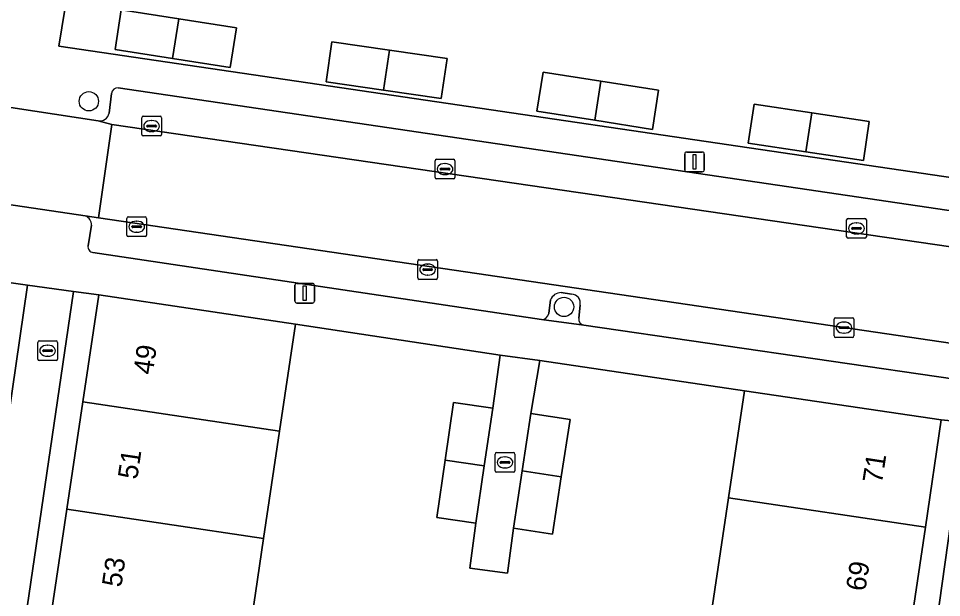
# Model space of a CAD drawing. Extents: x 164148 to 165261, y 382513 to 383432.
# Drawn here: x 164428.5 to 164475.24, y 383312.65 to 383341.98 of the extents above; entities that cross this region are included whole.
import ezdxf

# ---------------------------------------------------------------- set-up
doc = ezdxf.new("R2010")
doc.units = 0
for name, color, linetype in [('IMGEO_Boom', 7, 'Continuous'), ('IMGEO_Brandkraan', 7, 'Continuous'), ('IMGEO_Erf', 7, 'Continuous'), ('IMGEO_Groenvoorziening', 7, 'Continuous'), ('IMGEO_Kolk', 7, 'Continuous'), ('IMGEO_Lichtmast', 7, 'Continuous'), ('IMGEO_Muur', 7, 'Continuous'), ('IMGEO_Pand', 7, 'Continuous'), ('IMGEO_Pand_nummerreeks', 7, 'Continuous'), ('IMGEO_Parkeervlak_open', 7, 'Continuous'), ('IMGEO_Rijbaan_lokaal_open', 7, 'Continuous'), ('IMGEO_Voetpad_open', 7, 'Continuous')]:
    doc.layers.add(name, color=color, linetype=linetype)

msp = doc.modelspace()

# ---------------------------------------------------------------- linework, layer by layer
at = {"layer": 'IMGEO_Boom'}
for centre in [(164432.064, 383337.786), (164456.124, 383327.369)]:
    msp.add_circle(centre, 0.489, dxfattribs=at)
at = {"layer": 'IMGEO_Brandkraan'}
for p, q in [((164429.552, 383325.649), (164430.404, 383325.649)), ((164429.477, 383324.723), (164429.477, 383325.575)), ((164429.736, 383325.143), (164429.736, 383325.155)), ((164429.779, 383325.192), (164430.177, 383325.192)), ((164429.965, 383325.429), (164429.99, 383325.429)), ((164430.22, 383325.155), (164430.22, 383325.143)), ((164430.478, 383325.575), (164430.478, 383324.723)), ((164430.174, 383325.106), (164429.776, 383325.106)), ((164429.988, 383324.869), (164429.963, 383324.869)), ((164430.404, 383324.649), (164429.552, 383324.649))]:
    msp.add_line(p, q, dxfattribs=at)
for points in [[(164429.552, 383325.649), (164430.404, 383325.649)], [(164429.477, 383324.723), (164429.477, 383325.575)], [(164430.478, 383325.575), (164430.478, 383324.723)], [(164430.404, 383324.649), (164429.552, 383324.649)]]:
    msp.add_lwpolyline(points, dxfattribs=at)
for centre, radius, start, end in [((164429.554, 383325.573), 0.0765, 91.552, 178.448), ((164429.554, 383325.573), 0.0765, 91.552, 178.448), ((164430.402, 383325.573), 0.0765, 1.552, 88.448), ((164430.402, 383325.573), 0.0765, 1.552, 88.448), ((164429.776, 383325.152), 0.0403, 85.8775, 175.7526), ((164429.773, 383325.142), 0.0366, 178.938, 274.7102), ((164430.177, 383325.149), 0.043, 264.8664, 352.4533), ((164430.181, 383325.154), 0.0386, 1.7309, 96.639), ((164429.554, 383324.725), 0.0765, 181.552, 268.448), ((164429.554, 383324.725), 0.0765, 181.552, 268.448), ((164430.402, 383324.725), 0.0765, 271.552, 358.448), ((164430.402, 383324.725), 0.0765, 271.552, 358.448)]:
    msp.add_arc(centre, radius, start, end, dxfattribs=at)
for centre, major_axis, ratio, start_param, end_param in [((164429.964, 383325.149), (-0.387, 0.002), 0.722429, 4.712389, 7.853982), ((164429.989, 383325.149), (-0.39, 0.002), 0.717154, 1.570796, 4.712389)]:
    msp.add_ellipse(centre, major_axis=major_axis, ratio=ratio, start_param=start_param, end_param=end_param, dxfattribs=at)
at = {"layer": 'IMGEO_Erf'}
for points in [[(164480.652, 383342.588), (164475.251, 383343.388), (164469.85, 383344.188), (164464.449, 383344.988), (164459.047, 383345.788), (164453.646, 383346.588), (164448.245, 383347.387), (164442.844, 383348.187), (164437.443, 383348.987), (164432.042, 383349.787), (164430.539, 383340.579), (164484.639, 383332.608), (164486.005, 383341.796)], [(164436.622, 383341.954), (164439.537, 383341.498), (164439.224, 383339.495), (164436.308, 383339.951), (164433.393, 383340.407), (164433.706, 383342.41)], [(164450.201, 383339.951), (164449.906, 383337.919), (164446.991, 383338.341), (164444.076, 383338.764), (164444.371, 383340.796), (164447.286, 383340.374)], [(164460.915, 383338.342), (164460.603, 383336.364), (164457.677, 383336.825), (164454.751, 383337.286), (164455.063, 383339.264), (164457.989, 383338.803)], [(164468.664, 383337.195), (164471.577, 383336.755), (164471.28, 383334.784), (164468.366, 383335.224), (164465.453, 383335.663), (164465.75, 383337.634)], [(164431.283, 383328.149), (164426.487, 383295.589), (164427.728, 383295.405), (164428.533, 383300.829), (164429.339, 383306.26), (164430.145, 383311.692), (164430.952, 383317.123), (164431.758, 383322.555), (164432.563, 383327.979)], [(164471.832, 383288.847), (164476.423, 383321.531), (164475.228, 383321.646), (164474.424, 383316.216), (164473.619, 383310.784), (164472.815, 383305.352), (164472.01, 383299.92), (164471.206, 383294.489), (164470.402, 383289.058)]]:
    msp.add_lwpolyline(points, close=True, dxfattribs=at)
msp.add_lwpolyline([(164463.648, 383312.261), (164464.452, 383317.692), (164465.257, 383323.123), (164454.891, 383324.651), (164454.45, 383321.971), (164456.427, 383321.672), (164455.987, 383318.764), (164455.547, 383315.857), (164453.57, 383316.156), (164453.262, 383313.877), (164451.352, 383314.135), (164451.66, 383316.414), (164449.681, 383316.705), (164450.109, 383319.615), (164450.536, 383322.525), (164452.515, 383322.234), (164452.885, 383324.928), (164442.525, 383326.5), (164441.72, 383321.076), (164440.914, 383315.645), (164440.108, 383310.213)], dxfattribs=at)
at = {"layer": 'IMGEO_Groenvoorziening'}
msp.add_lwpolyline([(164428.965, 383328.467), (164424.375, 383329.132), (164423.209, 383321.084), (164427.799, 383320.419)], close=True, dxfattribs=at)
for points in [[(164456.507, 383328.011), (164455.979, 383328.094)], [(164455.44, 383327.721), (164455.358, 383327.033)], [(164456.867, 383326.799), (164456.934, 383327.465)], [(164454.987, 383326.728), (164457.123, 383326.446)]]:
    msp.add_lwpolyline(points, dxfattribs=at)
for centre, radius, start, end in [((164455.971, 383327.53), 0.564, 89.1594, 160.2088), ((164456.5, 383327.566), 0.445, 346.9391, 89.1153), ((164454.987, 383327.106), 0.378, 270.0247, 348.8227), ((164457.183, 383326.759), 0.319, 172.7541, 259.1461)]:
    msp.add_arc(centre, radius, start, end, dxfattribs=at)
at = {"layer": 'IMGEO_Kolk'}
for p, q in [((164434.74, 383336.103), (164434.74, 383336.955)), ((164434.815, 383337.029), (164435.667, 383337.029)), ((164435.741, 383336.955), (164435.741, 383336.103)), ((164434.999, 383336.523), (164434.999, 383336.535)), ((164435.437, 383336.486), (164435.039, 383336.486)), ((164435.042, 383336.572), (164435.44, 383336.572)), ((164435.228, 383336.809), (164435.253, 383336.809)), ((164435.483, 383336.535), (164435.483, 383336.523)), ((164435.667, 383336.029), (164434.815, 383336.029)), ((164435.251, 383336.249), (164435.226, 383336.249)), ((164449.6, 383333.924), (164449.6, 383334.776)), ((164449.675, 383334.85), (164450.527, 383334.85)), ((164450.088, 383334.63), (164450.113, 383334.63)), ((164450.601, 383334.776), (164450.601, 383333.924)), ((164449.859, 383334.344), (164449.859, 383334.356)), ((164450.297, 383334.307), (164449.899, 383334.307)), ((164449.902, 383334.393), (164450.3, 383334.393)), ((164450.111, 383334.07), (164450.086, 383334.07)), ((164450.343, 383334.356), (164450.343, 383334.344)), ((164450.527, 383333.85), (164449.675, 383333.85)), ((164433.987, 383331.004), (164433.987, 383331.856)), ((164434.062, 383331.93), (164434.914, 383331.93)), ((164434.475, 383331.71), (164434.5, 383331.71)), ((164434.988, 383331.856), (164434.988, 383331.004)), ((164470.433, 383330.921), (164470.433, 383331.773)), ((164470.508, 383331.847), (164471.36, 383331.847)), ((164471.434, 383331.773), (164471.434, 383330.921)), ((164434.246, 383331.424), (164434.246, 383331.436)), ((164434.684, 383331.387), (164434.286, 383331.387)), ((164434.289, 383331.473), (164434.687, 383331.473)), ((164434.73, 383331.436), (164434.73, 383331.424)), ((164470.692, 383331.341), (164470.692, 383331.353)), ((164471.13, 383331.304), (164470.732, 383331.304)), ((164470.735, 383331.39), (164471.133, 383331.39)), ((164470.921, 383331.627), (164470.946, 383331.627)), ((164471.176, 383331.353), (164471.176, 383331.341)), ((164434.914, 383330.93), (164434.062, 383330.93)), ((164434.498, 383331.15), (164434.473, 383331.15)), ((164471.36, 383330.847), (164470.508, 383330.847)), ((164470.944, 383331.067), (164470.919, 383331.067)), ((164448.715, 383328.837), (164448.715, 383329.689)), ((164448.79, 383329.763), (164449.642, 383329.763)), ((164449.203, 383329.543), (164449.228, 383329.543)), ((164449.716, 383329.689), (164449.716, 383328.837)), ((164448.974, 383329.257), (164448.974, 383329.269)), ((164449.412, 383329.22), (164449.014, 383329.22)), ((164449.017, 383329.306), (164449.415, 383329.306)), ((164449.226, 383328.983), (164449.201, 383328.983)), ((164449.458, 383329.269), (164449.458, 383329.257)), ((164449.642, 383328.763), (164448.79, 383328.763)), ((164469.798, 383325.897), (164469.798, 383326.749)), ((164469.873, 383326.823), (164470.725, 383326.823)), ((164470.286, 383326.603), (164470.311, 383326.603)), ((164470.799, 383326.749), (164470.799, 383325.897)), ((164470.057, 383326.317), (164470.057, 383326.329)), ((164470.495, 383326.28), (164470.097, 383326.28)), ((164470.1, 383326.366), (164470.498, 383326.366)), ((164470.541, 383326.329), (164470.541, 383326.317)), ((164470.725, 383325.823), (164469.873, 383325.823)), ((164470.309, 383326.043), (164470.284, 383326.043)), ((164452.71, 383319.992), (164453.562, 383319.992)), ((164452.635, 383319.066), (164452.635, 383319.918)), ((164452.937, 383319.535), (164453.335, 383319.535)), ((164453.123, 383319.772), (164453.148, 383319.772)), ((164453.636, 383319.918), (164453.636, 383319.066)), ((164452.894, 383319.486), (164452.894, 383319.498)), ((164453.332, 383319.449), (164452.934, 383319.449)), ((164453.146, 383319.212), (164453.121, 383319.212)), ((164453.378, 383319.498), (164453.378, 383319.486)), ((164453.562, 383318.992), (164452.71, 383318.992))]:
    msp.add_line(p, q, dxfattribs=at)
for points in [[(164434.74, 383336.103), (164434.74, 383336.955)], [(164434.815, 383337.029), (164435.667, 383337.029)], [(164435.741, 383336.955), (164435.741, 383336.103)], [(164435.667, 383336.029), (164434.815, 383336.029)], [(164449.6, 383333.924), (164449.6, 383334.776)], [(164449.675, 383334.85), (164450.527, 383334.85)], [(164450.601, 383334.776), (164450.601, 383333.924)], [(164450.527, 383333.85), (164449.675, 383333.85)], [(164433.987, 383331.004), (164433.987, 383331.856)], [(164434.062, 383331.93), (164434.914, 383331.93)], [(164434.988, 383331.856), (164434.988, 383331.004)], [(164470.433, 383330.921), (164470.433, 383331.773)], [(164470.508, 383331.847), (164471.36, 383331.847)], [(164471.434, 383331.773), (164471.434, 383330.921)], [(164434.914, 383330.93), (164434.062, 383330.93)], [(164471.36, 383330.847), (164470.508, 383330.847)], [(164448.715, 383328.837), (164448.715, 383329.689)], [(164448.79, 383329.763), (164449.642, 383329.763)], [(164449.716, 383329.689), (164449.716, 383328.837)], [(164449.642, 383328.763), (164448.79, 383328.763)], [(164469.798, 383325.897), (164469.798, 383326.749)], [(164469.873, 383326.823), (164470.725, 383326.823)], [(164470.799, 383326.749), (164470.799, 383325.897)], [(164470.725, 383325.823), (164469.873, 383325.823)], [(164452.71, 383319.992), (164453.562, 383319.992)], [(164452.635, 383319.066), (164452.635, 383319.918)], [(164453.636, 383319.918), (164453.636, 383319.066)], [(164453.562, 383318.992), (164452.71, 383318.992)]]:
    msp.add_lwpolyline(points, dxfattribs=at)
for centre, radius, start, end in [((164434.817, 383336.953), 0.0765, 91.552, 178.448), ((164434.817, 383336.953), 0.0765, 91.552, 178.448), ((164435.665, 383336.953), 0.0765, 1.552, 88.448), ((164435.665, 383336.953), 0.0765, 1.552, 88.448), ((164435.039, 383336.532), 0.0403, 85.8775, 175.7526), ((164435.036, 383336.522), 0.0366, 178.938, 274.7102), ((164435.44, 383336.529), 0.043, 264.8664, 352.4533), ((164435.444, 383336.534), 0.0386, 1.7309, 96.639), ((164434.817, 383336.105), 0.0765, 181.552, 268.448), ((164434.817, 383336.105), 0.0765, 181.552, 268.448), ((164435.665, 383336.105), 0.0765, 271.552, 358.448), ((164435.665, 383336.105), 0.0765, 271.552, 358.448), ((164449.677, 383334.774), 0.0765, 91.552, 178.448), ((164449.677, 383334.774), 0.0765, 91.552, 178.448), ((164450.525, 383334.774), 0.0765, 1.552, 88.448), ((164450.525, 383334.774), 0.0765, 1.552, 88.448), ((164449.899, 383334.353), 0.0403, 85.8775, 175.7526), ((164449.896, 383334.343), 0.0366, 178.938, 274.7102), ((164450.3, 383334.35), 0.043, 264.8664, 352.4533), ((164450.304, 383334.355), 0.0386, 1.7309, 96.639), ((164449.677, 383333.926), 0.0765, 181.552, 268.448), ((164449.677, 383333.926), 0.0765, 181.552, 268.448), ((164450.525, 383333.926), 0.0765, 271.552, 358.448), ((164450.525, 383333.926), 0.0765, 271.552, 358.448), ((164434.064, 383331.854), 0.0765, 91.552, 178.448), ((164434.064, 383331.854), 0.0765, 91.552, 178.448), ((164434.912, 383331.854), 0.0765, 1.552, 88.448), ((164434.912, 383331.854), 0.0765, 1.552, 88.448), ((164470.51, 383331.771), 0.0765, 91.552, 178.448), ((164470.51, 383331.771), 0.0765, 91.552, 178.448), ((164471.358, 383331.771), 0.0765, 1.552, 88.448), ((164471.358, 383331.771), 0.0765, 1.552, 88.448), ((164434.286, 383331.433), 0.0403, 85.8775, 175.7526), ((164434.283, 383331.423), 0.0366, 178.938, 274.7102), ((164434.687, 383331.43), 0.043, 264.8664, 352.4533), ((164434.691, 383331.435), 0.0386, 1.7309, 96.639), ((164470.732, 383331.35), 0.0403, 85.8775, 175.7526), ((164470.729, 383331.34), 0.0366, 178.938, 274.7102), ((164471.133, 383331.347), 0.043, 264.8664, 352.4533), ((164471.137, 383331.352), 0.0386, 1.7309, 96.639), ((164434.064, 383331.006), 0.0765, 181.552, 268.448), ((164434.064, 383331.006), 0.0765, 181.552, 268.448), ((164434.912, 383331.006), 0.0765, 271.552, 358.448), ((164434.912, 383331.006), 0.0765, 271.552, 358.448), ((164470.51, 383330.923), 0.0765, 181.552, 268.448), ((164470.51, 383330.923), 0.0765, 181.552, 268.448), ((164471.358, 383330.923), 0.0765, 271.552, 358.448), ((164471.358, 383330.923), 0.0765, 271.552, 358.448), ((164448.792, 383329.687), 0.0765, 91.552, 178.448), ((164448.792, 383329.687), 0.0765, 91.552, 178.448), ((164449.64, 383329.687), 0.0765, 1.552, 88.448), ((164449.64, 383329.687), 0.0765, 1.552, 88.448), ((164449.014, 383329.266), 0.0403, 85.8775, 175.7526), ((164449.011, 383329.256), 0.0366, 178.938, 274.7102), ((164449.415, 383329.263), 0.043, 264.8664, 352.4533), ((164449.419, 383329.268), 0.0386, 1.7309, 96.639), ((164448.792, 383328.839), 0.0765, 181.552, 268.448), ((164448.792, 383328.839), 0.0765, 181.552, 268.448), ((164449.64, 383328.839), 0.0765, 271.552, 358.448), ((164449.64, 383328.839), 0.0765, 271.552, 358.448), ((164469.875, 383326.747), 0.0765, 91.552, 178.448), ((164469.875, 383326.747), 0.0765, 91.552, 178.448), ((164470.723, 383326.747), 0.0765, 1.552, 88.448), ((164470.723, 383326.747), 0.0765, 1.552, 88.448), ((164470.097, 383326.326), 0.0403, 85.8775, 175.7526), ((164470.094, 383326.316), 0.0366, 178.938, 274.7102), ((164470.498, 383326.323), 0.043, 264.8664, 352.4533), ((164470.502, 383326.328), 0.0386, 1.7309, 96.639), ((164469.875, 383325.899), 0.0765, 181.552, 268.448), ((164469.875, 383325.899), 0.0765, 181.552, 268.448), ((164470.723, 383325.899), 0.0765, 271.552, 358.448), ((164470.723, 383325.899), 0.0765, 271.552, 358.448), ((164452.712, 383319.916), 0.0765, 91.552, 178.448), ((164452.712, 383319.916), 0.0765, 91.552, 178.448), ((164453.56, 383319.916), 0.0765, 1.552, 88.448), ((164453.56, 383319.916), 0.0765, 1.552, 88.448), ((164452.934, 383319.495), 0.0403, 85.8775, 175.7526), ((164453.339, 383319.497), 0.0386, 1.7309, 96.639), ((164452.712, 383319.068), 0.0765, 181.552, 268.448), ((164452.712, 383319.068), 0.0765, 181.552, 268.448), ((164452.931, 383319.485), 0.0366, 178.938, 274.7102), ((164453.335, 383319.492), 0.043, 264.8664, 352.4533), ((164453.56, 383319.068), 0.0765, 271.552, 358.448), ((164453.56, 383319.068), 0.0765, 271.552, 358.448)]:
    msp.add_arc(centre, radius, start, end, dxfattribs=at)
for centre, major_axis, ratio, start_param, end_param in [((164435.227, 383336.529), (-0.387, 0.002), 0.722429, 4.712389, 7.853982), ((164435.252, 383336.529), (-0.39, 0.002), 0.717154, 1.570796, 4.712389), ((164450.087, 383334.35), (-0.387, 0.002), 0.722429, 4.712389, 7.853982), ((164450.112, 383334.35), (-0.39, 0.002), 0.717154, 1.570796, 4.712389), ((164434.474, 383331.43), (-0.387, 0.002), 0.722429, 4.712389, 7.853982), ((164434.499, 383331.43), (-0.39, 0.002), 0.717154, 1.570796, 4.712389), ((164470.92, 383331.347), (-0.387, 0.002), 0.722429, 4.712389, 7.853982), ((164470.945, 383331.347), (-0.39, 0.002), 0.717154, 1.570796, 4.712389), ((164449.202, 383329.263), (-0.387, 0.002), 0.722429, 4.712389, 7.853982), ((164449.227, 383329.263), (-0.39, 0.002), 0.717154, 1.570796, 4.712389), ((164470.285, 383326.323), (-0.387, 0.002), 0.722429, 4.712389, 7.853982), ((164470.31, 383326.323), (-0.39, 0.002), 0.717154, 1.570796, 4.712389), ((164453.122, 383319.492), (-0.387, 0.002), 0.722429, 4.712389, 7.853982), ((164453.147, 383319.492), (-0.39, 0.002), 0.717154, 1.570796, 4.712389)]:
    msp.add_ellipse(centre, major_axis=major_axis, ratio=ratio, start_param=start_param, end_param=end_param, dxfattribs=at)
at = {"layer": 'IMGEO_Lichtmast'}
for p, q in [((164462.236, 383334.315), (164462.236, 383335.115)), ((164462.236, 383335.115), (164462.236, 383334.315)), ((164462.336, 383335.215), (164463.126, 383335.215)), ((164463.126, 383335.215), (164462.336, 383335.215)), ((164463.226, 383335.115), (164463.226, 383334.315)), ((164463.226, 383334.315), (164463.226, 383335.115)), ((164463.126, 383334.215), (164462.336, 383334.215)), ((164462.336, 383334.215), (164463.126, 383334.215)), ((164442.496, 383327.664), (164442.496, 383328.464)), ((164442.496, 383328.464), (164442.496, 383327.664)), ((164442.596, 383328.564), (164443.386, 383328.564)), ((164443.386, 383328.564), (164442.596, 383328.564)), ((164443.486, 383328.464), (164443.486, 383327.664)), ((164443.486, 383327.664), (164443.486, 383328.464)), ((164443.386, 383327.564), (164442.596, 383327.564)), ((164442.596, 383327.564), (164443.386, 383327.564))]:
    msp.add_line(p, q, dxfattribs=at)
for points in [[(164462.656, 383335.09), (164462.806, 383335.09), (164462.806, 383334.34), (164462.656, 383334.34), (164462.656, 383335.09)], [(164442.916, 383328.439), (164443.066, 383328.439), (164443.066, 383327.689), (164442.916, 383327.689), (164442.916, 383328.439)]]:
    msp.add_lwpolyline(points, dxfattribs=at)
for centre, start, end in [((164462.336, 383335.115), 90, 180), ((164462.336, 383335.115), 90, 180), ((164463.126, 383335.115), 0, 90), ((164463.126, 383335.115), 360, 90), ((164462.336, 383334.315), 180, 270), ((164462.336, 383334.315), 180, 270), ((164463.126, 383334.315), 270, 0), ((164463.126, 383334.315), 270, 0), ((164442.596, 383328.464), 90, 180), ((164442.596, 383328.464), 90, 180), ((164443.386, 383328.464), 0, 90), ((164443.386, 383328.464), 360, 90), ((164442.596, 383327.664), 180, 270), ((164442.596, 383327.664), 180, 270), ((164443.386, 383327.664), 270, 0), ((164443.386, 383327.664), 270, 0)]:
    msp.add_arc(centre, 0.1, start, end, dxfattribs=at)
at = {"layer": 'IMGEO_Muur'}
for points in [[(164452.885, 383324.928), (164442.525, 383326.5)], [(164465.257, 383323.123), (164454.891, 383324.651)]]:
    msp.add_lwpolyline(points, dxfattribs=at)
at = {"layer": 'IMGEO_Pand'}
for points in [[(164436.622, 383341.954), (164433.706, 383342.41), (164433.393, 383340.407), (164436.308, 383339.951)], [(164436.622, 383341.954), (164436.308, 383339.951), (164439.224, 383339.495), (164439.537, 383341.498)], [(164447.286, 383340.374), (164444.371, 383340.796), (164444.076, 383338.764), (164446.991, 383338.341)], [(164447.286, 383340.374), (164446.991, 383338.341), (164449.906, 383337.919), (164450.201, 383339.951)], [(164457.677, 383336.825), (164457.989, 383338.803), (164455.063, 383339.264), (164454.751, 383337.286)], [(164457.677, 383336.825), (164460.603, 383336.364), (164460.915, 383338.342), (164457.989, 383338.803)], [(164465.75, 383337.634), (164465.453, 383335.663), (164468.366, 383335.224), (164468.664, 383337.195)], [(164471.28, 383334.784), (164471.577, 383336.755), (164468.664, 383337.195), (164468.366, 383335.224)], [(164431.758, 383322.555), (164441.72, 383321.076), (164442.525, 383326.5), (164432.563, 383327.979)], [(164464.452, 383317.692), (164474.424, 383316.216), (164475.228, 383321.646), (164465.257, 383323.123)], [(164440.914, 383315.645), (164441.72, 383321.076), (164431.758, 383322.555), (164430.952, 383317.123)], [(164452.088, 383319.324), (164452.515, 383322.234), (164450.536, 383322.525), (164450.109, 383319.615)], [(164455.987, 383318.764), (164456.427, 383321.672), (164454.45, 383321.971), (164454.01, 383319.064)], [(164452.088, 383319.324), (164450.109, 383319.615), (164449.681, 383316.705), (164451.66, 383316.414)], [(164455.987, 383318.764), (164454.01, 383319.064), (164453.57, 383316.156), (164455.547, 383315.857)], [(164463.648, 383312.261), (164473.619, 383310.784), (164474.424, 383316.216), (164464.452, 383317.692)], [(164440.914, 383315.645), (164430.952, 383317.123), (164430.145, 383311.692), (164440.108, 383310.213)]]:
    msp.add_lwpolyline(points, close=True, dxfattribs=at)
at = {"layer": 'IMGEO_Parkeervlak_open'}
for points in [[(164480.084, 383331.597), (164433.553, 383338.466)], [(164433.214, 383338.183), (164433.086, 383337.185)], [(164432.535, 383336.794), (164433.235, 383336.602), (164480.576, 383329.699)], [(164476.936, 383325.346), (164432.554, 383331.88), (164431.882, 383331.979)], [(164432.192, 383331.507), (164432.025, 383330.468)], [(164432.272, 383330.133), (164454.987, 383326.728)], [(164455.979, 383328.094), (164456.507, 383328.011)], [(164455.358, 383327.033), (164455.44, 383327.721)], [(164456.934, 383327.465), (164456.867, 383326.799)], [(164457.123, 383326.446), (164475.915, 383323.705)]]:
    msp.add_lwpolyline(points, dxfattribs=at)
for centre, radius, start, end in [((164433.53, 383338.15), 0.317, 85.755, 173.9559), ((164432.613, 383337.267), 0.48, 260.586, 350.1344), ((164431.742, 383331.549), 0.452, 354.6447, 71.9475), ((164432.3, 383330.412), 0.281, 168.5624, 264.2413), ((164455.971, 383327.53), 0.564, 89.1594, 160.2088), ((164456.5, 383327.566), 0.445, 346.9391, 89.1153), ((164454.987, 383327.106), 0.378, 270.0247, 348.8227), ((164457.183, 383326.759), 0.319, 172.7541, 259.1461)]:
    msp.add_arc(centre, radius, start, end, dxfattribs=at)
at = {"layer": 'IMGEO_Rijbaan_lokaal_open'}
for points in [[(164431.882, 383331.979), (164432.554, 383331.88), (164433.235, 383336.602), (164432.535, 383336.794), (164424.89, 383337.956), (164424.122, 383338.051), (164423.431, 383333.238)], [(164480.576, 383329.699), (164433.235, 383336.602), (164432.554, 383331.88), (164476.936, 383325.346), (164481.061, 383324.714), (164481.734, 383329.543)]]:
    msp.add_lwpolyline(points, close=True, dxfattribs=at)
at = {"layer": 'IMGEO_Voetpad_open'}
for points in [[(164536.279, 383342.366), (164534.257, 383344.81), (164533.932, 383342.614), (164532.785, 383334.868), (164531.533, 383325.667), (164488.094, 383332.078), (164489.556, 383341.27), (164491.029, 383351.211), (164487.477, 383351.737), (164486.005, 383341.796), (164484.639, 383332.608), (164430.539, 383340.579), (164432.042, 383349.787), (164433.514, 383359.729), (164429.933, 383360.28), (164428.467, 383350.338), (164427.117, 383341.092), (164383.799, 383347.483), (164383.752, 383345.842), (164388.671, 383345.12), (164390.731, 383344.808), (164424.372, 383339.822)], [(164376.85, 383338.67), (164376.956, 383336.181), (164378.196, 383335.997), (164388.168, 383334.518), (164398.552, 383332.972), (164400.518, 383332.677), (164410.887, 383331.172), (164420.843, 383329.7), (164422.097, 383329.482), (164424.375, 383329.132), (164428.965, 383328.467), (164431.283, 383328.149), (164432.563, 383327.979), (164442.525, 383326.5), (164452.885, 383324.928), (164454.891, 383324.651), (164465.257, 383323.123), (164475.228, 383321.646), (164476.423, 383321.531)], [(164433.553, 383338.466), (164480.084, 383331.597)], [(164424.89, 383337.956), (164432.535, 383336.794)], [(164433.086, 383337.185), (164433.214, 383338.183)], [(164431.882, 383331.979), (164423.431, 383333.238), (164422.527, 383333.387)], [(164432.025, 383330.468), (164432.192, 383331.507)], [(164475.915, 383323.705), (164457.123, 383326.446), (164454.987, 383326.728), (164432.272, 383330.133)]]:
    msp.add_lwpolyline(points, dxfattribs=at)
for points in [[(164431.283, 383328.149), (164428.965, 383328.467), (164427.799, 383320.419), (164423.209, 383321.084), (164424.375, 383329.132), (164422.097, 383329.482), (164417.275, 383296.961), (164419.654, 383296.689), (164420.722, 383304.694), (164425.27, 383304.087), (164424.202, 383296.082), (164426.487, 383295.589)], [(164454.45, 383321.971), (164454.891, 383324.651), (164452.885, 383324.928), (164452.515, 383322.234), (164452.088, 383319.324), (164451.66, 383316.414), (164451.352, 383314.135), (164453.262, 383313.877), (164453.57, 383316.156), (164454.01, 383319.064)], [(164485.646, 383320.108), (164483.388, 383320.434), (164482.221, 383312.401), (164477.54, 383313.081), (164478.707, 383321.114), (164476.423, 383321.531), (164471.832, 383288.847), (164473.903, 383288.541), (164475.081, 383296.543), (164479.745, 383295.856), (164478.567, 383287.854), (164480.794, 383287.477)]]:
    msp.add_lwpolyline(points, close=True, dxfattribs=at)
for centre, radius, start, end in [((164433.53, 383338.15), 0.317, 85.755, 173.9559), ((164432.613, 383337.267), 0.48, 260.586, 350.1344), ((164431.742, 383331.549), 0.452, 354.6447, 71.9475), ((164432.3, 383330.412), 0.281, 168.5624, 264.2413)]:
    msp.add_arc(centre, radius, start, end, dxfattribs=at)

# ---------------------------------------------------------------- texts
at = {"layer": 'IMGEO_Pand_nummerreeks'}
for s, rotation, p in [('49', 81.6006, (164435.294, 383323.902)), ('51', 81.6006, (164434.511, 383318.598)), ('71', 81.234, (164472.22, 383318.391)), ('53', 81.6025, (164433.705, 383313.138)), ('69', 81.234, (164471.378, 383312.932))]:
    msp.add_text(s, height=1, rotation=rotation, dxfattribs=at).set_placement(p)

doc.saveas('drawing.dxf')
